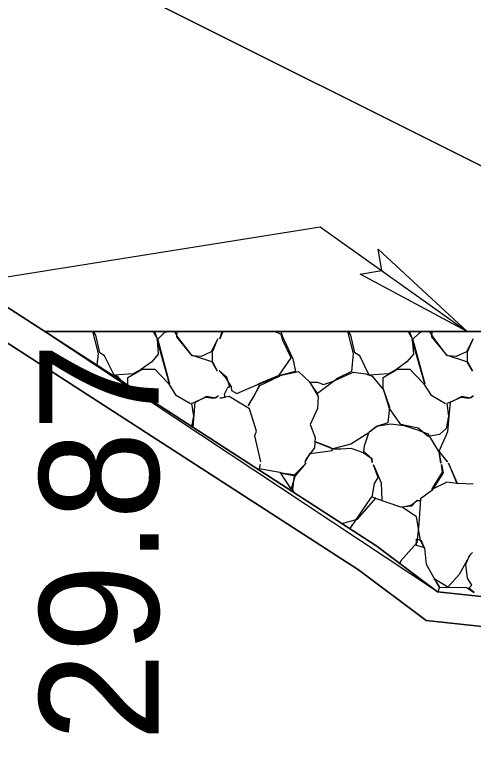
# Model space of a CAD drawing. Extents: x 1574 to 14903, y 7971 to 16537.
# Drawn here: x 14630.67 to 14634.52, y 9009.33 to 9015.66 of the extents above; entities that cross this region are included whole.
import ezdxf

# ---------------------------------------------------------------- set-up
doc = ezdxf.new("R2010")
doc.units = 0
for name, color, linetype in [('DESIGN - EARTHWORK - Shapes', 7, 'Continuous'), ('DESIGN - SCRATCH - User 1', 7, 'Continuous'), ('DESIGN - TRANSPORTATION - Proposed Layout Patterning', 7, 'Continuous'), ('DESIGN - TYPICAL - Finished Grade and Subgrade', 7, 'Continuous'), ('DESIGN - TYPICAL - Slope Tie Text', 7, 'Continuous'), ('DESIGN - TYPICAL - Subgrade Tie Text', 7, 'Continuous'), ('SURVEY - GROUND - Bottom of Topsoil Layer', 7, 'Continuous'), ('SURVEY - GROUND - Top of Ground', 7, 'Continuous')]:
    doc.layers.add(name, color=color, linetype=linetype)

msp = doc.modelspace()

# ---------------------------------------------------------------- linework, layer by layer
at = {"layer": 'DESIGN - EARTHWORK - Shapes'}
for points in [[(14623.1742, 9016.8786), (14623.9972, 9016.8621), (14628.5915, 9014.1917), (14629.924, 9013.639), (14633.6917, 9011.203), (14634.2096, 9010.8135), (14636.0502, 9010.6172), (14638.6805, 9010.2298), (14640.45, 9010.1592), (14643.2666, 9010.0469), (14643.2666, 9009.7967), (14638.6572, 9009.9805), (14636.0187, 9010.3692), (14634.1145, 9010.5722), (14633.5485, 9010.9979), (14629.8073, 9013.4168), (14628.4803, 9013.9672), (14623.857, 9016.6545)], [(14629.8711, 9016.7446), (14643.2666, 9010.0469), (14641.7297, 9010.1082), (14640.45, 9010.1592), (14638.6805, 9010.2298), (14636.0502, 9010.6172), (14634.2096, 9010.8135), (14633.6917, 9011.203), (14629.924, 9013.639), (14628.5915, 9014.1917), (14623.9972, 9016.8621)]]:
    msp.add_lwpolyline(points, close=True, dxfattribs=at)
at = {"layer": 'DESIGN - SCRATCH - User 1'}
msp.add_lwpolyline([(14637.3604, 9013), (14630.9123, 9013), (14629.924, 9013.639), (14628.5915, 9014.1917), (14628.263, 9014.3827)], dxfattribs=at)
msp.add_lwpolyline([(14637.3604, 9013), (14643.2666, 9010.0469), (14638.6805, 9010.2298), (14636.0502, 9010.6172), (14634.2096, 9010.8135), (14630.9123, 9013)], close=True, dxfattribs=at)
at = {"layer": 'DESIGN - TRANSPORTATION - Proposed Layout Patterning'}
msp.add_line((14630.9123, 9013), (14637.3604, 9013), dxfattribs=at)
msp.add_line((14630.9123, 9013), (14637.3604, 9013), dxfattribs=at)
for points in [[(14631.3155, 9013), (14631.3631, 9012.8135), (14631.3533, 9012.7149)], [(14631.3155, 9013), (14631.3631, 9012.8135), (14631.3533, 9012.7149)], [(14631.836, 9013), (14631.8581, 9012.9335), (14631.8681, 9012.8085), (14631.8131, 9012.7435), (14631.7281, 9012.6835), (14631.6581, 9012.6435), (14631.4981, 9012.6335), (14631.4181, 9012.7935), (14631.3781, 9012.8185), (14631.3431, 9012.9685), (14631.3238, 9013)], [(14631.836, 9013), (14631.8581, 9012.9335), (14631.8681, 9012.8085), (14631.8131, 9012.7435), (14631.7281, 9012.6835), (14631.6581, 9012.6435), (14631.4981, 9012.6335), (14631.4181, 9012.7935), (14631.3781, 9012.8185), (14631.3431, 9012.9685), (14631.3238, 9013)], [(14631.825, 9013), (14631.8631, 9012.9285), (14631.9631, 9012.5585), (14631.8581, 9012.9285), (14631.9181, 9012.9885), (14631.943, 9013)], [(14631.825, 9013), (14631.8631, 9012.9285), (14631.9631, 9012.5585), (14631.8581, 9012.9285), (14631.9181, 9012.9885), (14631.943, 9013)], [(14632.0037, 9013), (14632.0331, 9012.9485), (14632.1431, 9012.8035), (14632.3231, 9012.7435), (14632.3631, 9012.6685), (14632.3231, 9012.7385), (14632.3231, 9012.8285), (14632.3681, 9012.9385), (14632.3131, 9012.8285), (14632.2281, 9012.7885), (14632.1531, 9012.7935), (14632.0231, 9012.9535), (14632.0255, 9013)], [(14632.0037, 9013), (14632.0331, 9012.9485), (14632.1431, 9012.8035), (14632.3231, 9012.7435), (14632.3631, 9012.6685), (14632.3231, 9012.7385), (14632.3231, 9012.8285), (14632.3681, 9012.9385), (14632.3131, 9012.8285), (14632.2281, 9012.7885), (14632.1531, 9012.7935), (14632.0231, 9012.9535), (14632.0255, 9013)], [(14632.7281, 9011.9035), (14632.6781, 9012.1235), (14632.6931, 9012.1635), (14632.6331, 9012.3485), (14632.4631, 9012.4535), (14632.3831, 9012.4385), (14632.4281, 9012.4485), (14632.4231, 9012.4735), (14632.4531, 9012.5335), (14632.4681, 9012.5335), (14632.4431, 9012.6135), (14632.3781, 9012.6685), (14632.4331, 9012.6135), (14632.4781, 9012.5335), (14632.4831, 9012.5035), (14632.5281, 9012.4785), (14632.7131, 9012.5585), (14632.8881, 9012.6235), (14632.7181, 9012.5435), (14632.6781, 9012.4735), (14632.6231, 9012.3735), (14632.6781, 9012.4685), (14632.7131, 9012.5435), (14632.7131, 9012.5635), (14632.8831, 9012.6335), (14632.9831, 9012.7785), (14632.9131, 9012.9235), (14632.8981, 9012.9735), (14632.8452, 9013)], [(14632.7281, 9011.9035), (14632.6781, 9012.1235), (14632.6931, 9012.1635), (14632.6331, 9012.3485), (14632.4631, 9012.4535), (14632.3831, 9012.4385), (14632.4281, 9012.4485), (14632.4231, 9012.4735), (14632.4531, 9012.5335), (14632.4681, 9012.5335), (14632.4431, 9012.6135), (14632.3781, 9012.6685), (14632.4331, 9012.6135), (14632.4781, 9012.5335), (14632.4831, 9012.5035), (14632.5281, 9012.4785), (14632.7131, 9012.5585), (14632.8881, 9012.6235), (14632.7181, 9012.5435), (14632.6781, 9012.4735), (14632.6231, 9012.3735), (14632.6781, 9012.4685), (14632.7131, 9012.5435), (14632.7131, 9012.5635), (14632.8831, 9012.6335), (14632.9831, 9012.7785), (14632.9131, 9012.9235), (14632.8981, 9012.9735), (14632.8452, 9013)], [(14632.4086, 9013), (14632.3831, 9012.9385), (14632.4051, 9013)], [(14632.4086, 9013), (14632.3831, 9012.9385), (14632.4051, 9013)], [(14632.896, 9013), (14632.9081, 9012.9635), (14632.9981, 9012.7685), (14633.0181, 9012.6635), (14632.8881, 9012.6285), (14633.0431, 9012.6635), (14633.1381, 9012.5735), (14633.2081, 9012.4535), (14633.2031, 9012.3535), (14633.1431, 9012.2185), (14633.1831, 9012.1085), (14633.1781, 9012.0235), (14633.1081, 9011.9285), (14633.0981, 9011.8985), (14633.1431, 9011.9735), (14633.3281, 9011.9985), (14633.3181, 9012.0235), (14633.1881, 9012.0735), (14633.3331, 9012.0135), (14633.3981, 9012.0135), (14633.4831, 9012.0185), (14633.5881, 9011.9835), (14633.6581, 9011.9335), (14633.6631, 9011.8985), (14633.6581, 9011.9285), (14633.5931, 9011.9885), (14633.5981, 9012.0385), (14633.6331, 9012.1485), (14633.4831, 9012.0535), (14633.3331, 9012.0135)], [(14632.896, 9013), (14632.9081, 9012.9635), (14632.9981, 9012.7685), (14633.0181, 9012.6635), (14632.8881, 9012.6285), (14633.0431, 9012.6635), (14633.1381, 9012.5735), (14633.2081, 9012.4535), (14633.2031, 9012.3535), (14633.1431, 9012.2185), (14633.1831, 9012.1085), (14633.1781, 9012.0235), (14633.1081, 9011.9285), (14633.0981, 9011.8985), (14633.1431, 9011.9735), (14633.3281, 9011.9985), (14633.3181, 9012.0235), (14633.1881, 9012.0735), (14633.3331, 9012.0135), (14633.3981, 9012.0135), (14633.4831, 9012.0185), (14633.5881, 9011.9835), (14633.6581, 9011.9335), (14633.6631, 9011.8985), (14633.6581, 9011.9285), (14633.5931, 9011.9885), (14633.5981, 9012.0385), (14633.6331, 9012.1485), (14633.4831, 9012.0535), (14633.3331, 9012.0135)], [(14633.4555, 9013), (14633.5031, 9012.8135), (14633.4881, 9012.6635), (14633.3731, 9012.6085), (14633.3381, 9012.5785), (14633.2031, 9012.4785), (14633.1381, 9012.5735), (14633.2031, 9012.5735), (14633.2531, 9012.5535), (14633.3281, 9012.5785), (14633.5031, 9012.6585), (14633.6081, 9012.6435), (14633.6631, 9012.6235), (14633.7581, 9012.5085), (14633.8081, 9012.3635), (14633.7931, 9012.2335), (14633.7081, 9012.2035), (14633.6381, 9012.1535), (14633.6981, 9012.2035), (14633.8181, 9012.2235), (14633.9281, 9012.2085), (14634.0431, 9012.1735), (14634.1281, 9012.1385), (14634.2231, 9011.9835), (14634.2381, 9011.8935), (14634.2231, 9011.9885), (14634.2931, 9011.9035), (14634.2231, 9011.9935), (14634.2981, 9012.1585), (14634.3181, 9012.4085), (14634.4081, 9012.4485), (14634.4731, 9012.4385), (14634.5131, 9012.4585), (14634.4881, 9012.4385), (14634.4131, 9012.4535), (14634.3281, 9012.4085), (14634.2881, 9012.3935), (14634.3031, 9012.2885), (14634.2831, 9012.1835), (14634.2281, 9012.1335), (14634.1331, 9012.1185), (14634.0481, 9012.1885), (14633.9031, 9012.2185), (14633.8081, 9012.3535), (14633.7531, 9012.5235), (14633.7531, 9012.6135), (14633.8731, 9012.6835), (14633.9781, 9012.6835), (14634.0931, 9012.5635), (14634.1531, 9012.4685), (14634.2781, 9012.3935)], [(14633.4555, 9013), (14633.5031, 9012.8135), (14633.4881, 9012.6635), (14633.3731, 9012.6085), (14633.3381, 9012.5785), (14633.2031, 9012.4785), (14633.1381, 9012.5735), (14633.2031, 9012.5735), (14633.2531, 9012.5535), (14633.3281, 9012.5785), (14633.5031, 9012.6585), (14633.6081, 9012.6435), (14633.6631, 9012.6235), (14633.7581, 9012.5085), (14633.8081, 9012.3635), (14633.7931, 9012.2335), (14633.7081, 9012.2035), (14633.6381, 9012.1535), (14633.6981, 9012.2035), (14633.8181, 9012.2235), (14633.9281, 9012.2085), (14634.0431, 9012.1735), (14634.1281, 9012.1385), (14634.2231, 9011.9835), (14634.2381, 9011.8935), (14634.2231, 9011.9885), (14634.2931, 9011.9035), (14634.2231, 9011.9935), (14634.2981, 9012.1585), (14634.3181, 9012.4085), (14634.4081, 9012.4485), (14634.4731, 9012.4385), (14634.5131, 9012.4585), (14634.4881, 9012.4385), (14634.4131, 9012.4535), (14634.3281, 9012.4085), (14634.2881, 9012.3935), (14634.3031, 9012.2885), (14634.2831, 9012.1835), (14634.2281, 9012.1335), (14634.1331, 9012.1185), (14634.0481, 9012.1885), (14633.9031, 9012.2185), (14633.8081, 9012.3535), (14633.7531, 9012.5235), (14633.7531, 9012.6135), (14633.8731, 9012.6835), (14633.9781, 9012.6835), (14634.0931, 9012.5635), (14634.1531, 9012.4685), (14634.2781, 9012.3935)], [(14633.976, 9013), (14633.9981, 9012.9335), (14634.0081, 9012.8085), (14633.9531, 9012.7435), (14633.8681, 9012.6835), (14633.7981, 9012.6435), (14633.6381, 9012.6335), (14633.5581, 9012.7935), (14633.5181, 9012.8185), (14633.4831, 9012.9685), (14633.4638, 9013)], [(14633.976, 9013), (14633.9981, 9012.9335), (14634.0081, 9012.8085), (14633.9531, 9012.7435), (14633.8681, 9012.6835), (14633.7981, 9012.6435), (14633.6381, 9012.6335), (14633.5581, 9012.7935), (14633.5181, 9012.8185), (14633.4831, 9012.9685), (14633.4638, 9013)], [(14633.965, 9013), (14634.0031, 9012.9285), (14634.1031, 9012.5585), (14633.9981, 9012.9285), (14634.0581, 9012.9885), (14634.083, 9013)], [(14633.965, 9013), (14634.0031, 9012.9285), (14634.1031, 9012.5585), (14633.9981, 9012.9285), (14634.0581, 9012.9885), (14634.083, 9013)], [(14634.1437, 9013), (14634.1731, 9012.9485), (14634.2831, 9012.8035), (14634.4631, 9012.7435), (14634.5031, 9012.6685), (14634.4631, 9012.7385), (14634.4631, 9012.8285), (14634.5081, 9012.9385), (14634.4531, 9012.8285), (14634.3681, 9012.7885), (14634.2931, 9012.7935), (14634.1631, 9012.9535), (14634.1655, 9013)], [(14634.1437, 9013), (14634.1731, 9012.9485), (14634.2831, 9012.8035), (14634.4631, 9012.7435), (14634.5031, 9012.6685), (14634.4631, 9012.7385), (14634.4631, 9012.8285), (14634.5081, 9012.9385), (14634.4531, 9012.8285), (14634.3681, 9012.7885), (14634.2931, 9012.7935), (14634.1631, 9012.9535), (14634.1655, 9013)], [(14631.4624, 9012.6444), (14631.4681, 9012.6435), (14631.5231, 9012.6235), (14631.5559, 9012.5839)], [(14631.4624, 9012.6444), (14631.4681, 9012.6435), (14631.5231, 9012.6235), (14631.5559, 9012.5839)], [(14631.6131, 9012.5469), (14631.6131, 9012.6135), (14631.7331, 9012.6835), (14631.8381, 9012.6835), (14631.9531, 9012.5635), (14632.0131, 9012.4685), (14632.1381, 9012.3935)], [(14631.6131, 9012.5469), (14631.6131, 9012.6135), (14631.7331, 9012.6835), (14631.8381, 9012.6835), (14631.9531, 9012.5635), (14632.0131, 9012.4685), (14632.1381, 9012.3935)], [(14632.1609, 9012.1927), (14632.1781, 9012.4085), (14632.2681, 9012.4485), (14632.3331, 9012.4385), (14632.3731, 9012.4585), (14632.3481, 9012.4385), (14632.2731, 9012.4535), (14632.1881, 9012.4085), (14632.1481, 9012.3935), (14632.1631, 9012.2885), (14632.1466, 9012.2019)], [(14632.1609, 9012.1927), (14632.1781, 9012.4085), (14632.2681, 9012.4485), (14632.3331, 9012.4385), (14632.3731, 9012.4585), (14632.3481, 9012.4385), (14632.2731, 9012.4535), (14632.1881, 9012.4085), (14632.1481, 9012.3935), (14632.1631, 9012.2885), (14632.1466, 9012.2019)], [(14632.7149, 9011.8346), (14632.7181, 9011.8385), (14632.7231, 9011.8835), (14632.7131, 9011.8485), (14632.8881, 9011.8185), (14632.9831, 9011.6735), (14633.0181, 9011.7935), (14632.8881, 9011.8135), (14633.0181, 9011.7885), (14633.1081, 9011.8935), (14633.0081, 9011.7935), (14632.9931, 9011.6735), (14633.0041, 9011.6476)], [(14632.7149, 9011.8346), (14632.7181, 9011.8385), (14632.7231, 9011.8835), (14632.7131, 9011.8485), (14632.8881, 9011.8185), (14632.9831, 9011.6735), (14633.0181, 9011.7935), (14632.8881, 9011.8135), (14633.0181, 9011.7885), (14633.1081, 9011.8935), (14633.0081, 9011.7935), (14632.9931, 9011.6735), (14633.0041, 9011.6476)], [(14634.215, 9010.8129), (14634.2281, 9010.8485), (14634.3181, 9010.8535), (14634.4531, 9010.8485), (14634.5181, 9010.8085), (14634.4731, 9010.8435), (14634.4981, 9010.8685), (14634.4631, 9010.9285), (14634.4481, 9011.0435), (14634.4781, 9011.1185), (14634.5031, 9011.1435), (14634.4831, 9011.1235), (14634.4331, 9011.0335), (14634.3931, 9010.9585), (14634.2981, 9010.8535), (14634.1831, 9010.9235), (14634.2281, 9010.8535), (14634.1831, 9010.9285), (14634.1181, 9011.0435), (14634.1031, 9011.1835), (14634.0331, 9011.2035), (14634.0331, 9011.2585), (14634.0731, 9011.2435), (14634.0981, 9011.1835), (14634.0681, 9011.2435), (14634.0331, 9011.4435), (14633.9131, 9011.5235), (14633.9931, 9011.5435), (14634.0431, 9011.5835), (14634.0681, 9011.5785), (14634.0331, 9011.5785), (14633.9931, 9011.5335), (14633.9031, 9011.5235), (14633.6981, 9011.5935), (14633.6631, 9011.6085), (14633.6831, 9011.7235), (14633.7131, 9011.7735), (14633.6731, 9011.8785), (14633.7381, 9011.7285), (14633.7431, 9011.5835)], [(14634.215, 9010.8129), (14634.2281, 9010.8485), (14634.3181, 9010.8535), (14634.4531, 9010.8485), (14634.5181, 9010.8085), (14634.4731, 9010.8435), (14634.4981, 9010.8685), (14634.4631, 9010.9285), (14634.4481, 9011.0435), (14634.4781, 9011.1185), (14634.5031, 9011.1435), (14634.4831, 9011.1235), (14634.4331, 9011.0335), (14634.3931, 9010.9585), (14634.2981, 9010.8535), (14634.1831, 9010.9235), (14634.2281, 9010.8535), (14634.1831, 9010.9285), (14634.1181, 9011.0435), (14634.1031, 9011.1835), (14634.0331, 9011.2035), (14634.0331, 9011.2585), (14634.0731, 9011.2435), (14634.0981, 9011.1835), (14634.0681, 9011.2435), (14634.0331, 9011.4435), (14633.9131, 9011.5235), (14633.9931, 9011.5435), (14634.0431, 9011.5835), (14634.0681, 9011.5785), (14634.0331, 9011.5785), (14633.9931, 9011.5335), (14633.9031, 9011.5235), (14633.6981, 9011.5935), (14633.6631, 9011.6085), (14633.6831, 9011.7235), (14633.7131, 9011.7735), (14633.6731, 9011.8785), (14633.7381, 9011.7285), (14633.7431, 9011.5835)], [(14634.5081, 9011.7185), (14634.3781, 9011.7235), (14634.3031, 9011.8935), (14634.3731, 9011.7235), (14634.2881, 9011.7335), (14634.1631, 9011.6735), (14634.2531, 9011.8185), (14634.2431, 9011.8835), (14634.2581, 9011.8135), (14634.1631, 9011.6635), (14634.0681, 9011.5935), (14634.0531, 9011.3835), (14634.0381, 9011.2235), (14633.9031, 9011.0735), (14633.8938, 9011.051)], [(14634.5081, 9011.7185), (14634.3781, 9011.7235), (14634.3031, 9011.8935), (14634.3731, 9011.7235), (14634.2881, 9011.7335), (14634.1631, 9011.6735), (14634.2531, 9011.8185), (14634.2431, 9011.8835), (14634.2581, 9011.8135), (14634.1631, 9011.6635), (14634.0681, 9011.5935), (14634.0531, 9011.3835), (14634.0381, 9011.2235), (14633.9031, 9011.0735), (14633.8938, 9011.051)], [(14633.407, 9011.3871), (14633.5381, 9011.4235), (14633.6931, 9011.5985), (14633.6531, 9011.6085), (14633.4738, 9011.3438)], [(14633.407, 9011.3871), (14633.5381, 9011.4235), (14633.6931, 9011.5985), (14633.6531, 9011.6085), (14633.4738, 9011.3438)], [(14633.8902, 9011.0537), (14633.8981, 9011.0585), (14633.89, 9011.0538)], [(14633.8902, 9011.0537), (14633.8981, 9011.0585), (14633.89, 9011.0538)]]:
    msp.add_lwpolyline(points, dxfattribs=at)
at = {"layer": 'DESIGN - TYPICAL - Finished Grade and Subgrade'}
for p in [(14629.8711, 9016.7446), (14630.9123, 9013)]:
    msp.add_line(p, (14637.3604, 9013), dxfattribs=at)
at = {"layer": 'DESIGN - TYPICAL - Slope Tie Text'}
for points in [[(14627.3011, 9012.9315), (14633.2258, 9013.8784), (14634.4601, 9013)], [(14634.4601, 9013), (14633.5619, 9013.4797), (14633.7432, 9013.5103), (14633.7126, 9013.6915), (14634.4601, 9013)]]:
    msp.add_lwpolyline(points, dxfattribs=at)
msp.add_lwpolyline([(14634.4601, 9013), (14633.5619, 9013.4797), (14633.7432, 9013.5103), (14633.7126, 9013.6915)], close=True, dxfattribs=at)
at = {"layer": 'SURVEY - GROUND - Bottom of Topsoil Layer'}
msp.add_lwpolyline([(14614.4859, 9019.0462), (14616.6938, 9018.8784), (14617.2097, 9018.8395), (14617.8487, 9018.6804), (14618.3602, 9018.4587), (14623.857, 9016.6545), (14628.4803, 9013.9672), (14629.8073, 9013.4168), (14633.5485, 9010.9979), (14634.1145, 9010.5722), (14636.0187, 9010.3692), (14638.6572, 9009.9805), (14647.0848, 9009.6444), (14648.6334, 9009.4772), (14651.0275, 9009.5034), (14654.6535, 9010.6105)], dxfattribs=at)
at = {"layer": 'SURVEY - GROUND - Top of Ground'}
msp.add_lwpolyline([(14618.4491, 9018.6926), (14623.9599, 9016.8838), (14628.5915, 9014.1917), (14629.924, 9013.639), (14633.6917, 9011.203), (14634.2096, 9010.8135), (14636.0502, 9010.6172), (14638.6805, 9010.2298), (14647.1033, 9009.8939), (14648.6455, 9009.7274), (14650.9889, 9009.7529), (14654.5937, 9010.8536)], dxfattribs=at)
msp.add_lwpolyline([(14618.4491, 9018.6926), (14623.9599, 9016.8838), (14628.5915, 9014.1917), (14629.924, 9013.639), (14633.6917, 9011.203), (14634.2096, 9010.8135), (14636.0502, 9010.6172), (14638.6805, 9010.2298), (14647.1033, 9009.8939), (14648.6455, 9009.7274), (14650.9889, 9009.7529), (14654.5937, 9010.8536)], dxfattribs=at)

# ---------------------------------------------------------------- texts
at = {"layer": 'DESIGN - TYPICAL - Subgrade Tie Text'}
msp.add_text('OFFSET 29.87', height=1, rotation=90, dxfattribs=at).set_placement((14631.8711, 9003.9128))

doc.saveas('drawing.dxf')
